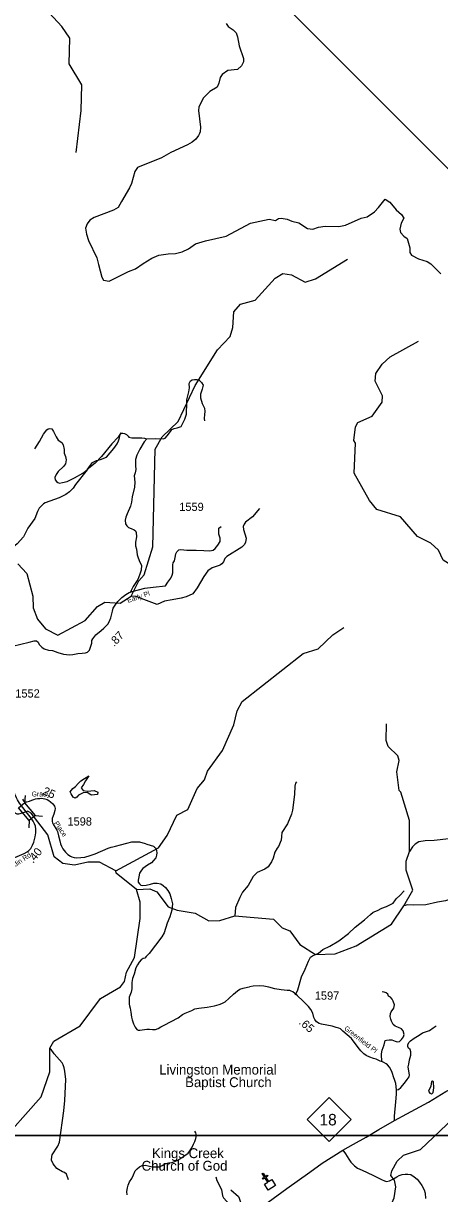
# Model space of a CAD drawing. Extents: x 1159738 to 1321356, y 736314 to 882035.
# Drawn here: x 1290358 to 1296684, y 828411 to 846191 of the extents above; entities that cross this region are included whole.
import ezdxf

# ---------------------------------------------------------------- set-up
doc = ezdxf.new("R2010")
doc.units = 0
for name, color, linetype in [('Exist Boundary Political CountyLine', 7, 'Continuous'), ('Exist Cultural Church CELL', 7, 'Continuous'), ('Exist Cultural Church Label', 7, 'Continuous'), ('Exist Hydrographic Creek Single Shore', 7, 'Continuous'), ('Exist Hydrographic Misc Water Feature', 7, 'Continuous'), ('Exist Road Non-System Type 51', 7, 'Continuous'), ('Exist Road Primary NC Attributed', 7, 'Continuous'), ('Exist Road Primary NC Shield CELL', 7, 'Continuous'), ('Exist Road Primary NC Shield Number Label', 7, 'Continuous'), ('Exist Road Secondary Mileage Hundredths English Label', 7, 'Continuous'), ('Exist Road Secondary Structure Standard Bridge CELL', 7, 'Continuous'), ('Exist Road Secondary Type 10 Attributed', 7, 'Continuous'), ('Exist Road Secondary Type 51 Attributed', 7, 'Continuous'), ('Exist Road Secondary Type 51 Label', 7, 'Continuous'), ('Exist Road Secondary Type 51 Number Label', 7, 'Continuous'), ('Map Preparation Inset Cut Line', 7, 'Continuous')]:
    doc.layers.add(name, color=color, linetype=linetype)

msp = doc.modelspace()

# ---------------------------------------------------------------- linework, layer by layer
at = {"layer": 'Exist Boundary Political CountyLine'}
msp.add_lwpolyline([(1293439, 846191), (1293470, 846146), (1293547, 846093), (1293590, 846045), (1293613, 845989), (1293635, 845850), (1293702, 845658), (1293705, 845648), (1293703, 845608), (1293671, 845548), (1293610, 845491), (1293466, 845473), (1293377, 845415), (1293349, 845371), (1293329, 845282), (1293301, 845224), (1293192, 845157), (1293089, 845054), (1293023, 844919), (1293017, 844865), (1293048, 844616), (1293045, 844545), (1293034, 844520), (1293021, 844487), (1292979, 844431), (1292921, 844385), (1292854, 844347), (1292599, 844229), (1292457, 844147), (1292093, 844001), (1292053, 843942), (1292003, 843757), (1291972, 843690), (1291850, 843484), (1291797, 843393), (1291729, 843355), (1291433, 843241), (1291369, 843201), (1291325, 843146), (1291300, 843081), (1291317, 842990), (1291350, 842890), (1291473, 842628), (1291499, 842529), (1291548, 842334), (1291574, 842290), (1291661, 842276), (1291956, 842423), (1292064, 842460), (1292176, 842542), (1292312, 842625), (1292417, 842667), (1292559, 842690), (1292669, 842693), (1292770, 842719), (1292869, 842763), (1292972, 842842), (1293124, 842887), (1293439, 842958), (1293811, 843156), (1294091, 843214), (1294192, 843196), (1294236, 843227), (1294274, 843231), (1294366, 843215), (1294440, 843184), (1294544, 843161), (1294678, 843072), (1294759, 843062), (1294844, 843097), (1294946, 843109), (1295154, 843104), (1295254, 843123), (1295493, 843230), (1295584, 843254), (1295694, 843329), (1295754, 843395), (1295858, 843520), (1295926, 843476), (1296024, 843360), (1296106, 843289), (1296139, 843232), (1296098, 843156), (1296079, 843064), (1296088, 843016), (1296139, 842959), (1296192, 842920), (1296232, 842781), (1296233, 842709), (1296255, 842668), (1296362, 842614), (1296496, 842574), (1296551, 842536), (1296702, 842386)], dxfattribs=at)
at = {"layer": 'Exist Cultural Church CELL'}
msp.add_lwpolyline([(1294023, 828555), (1294071, 828585), (1294030, 828649), (1294003, 828632), (1293994, 828646), (1294021, 828663), (1293989, 828714), (1294003, 828722), (1294035, 828672), (1294062, 828689), (1294071, 828675), (1294044, 828658), (1294085, 828594), (1294133, 828625), (1294190, 828535), (1294080, 828465)], close=True, dxfattribs=at)
at = {"layer": 'Exist Hydrographic Creek Single Shore'}
for points in [[(1290274, 837977), (1290412, 837833), (1290504, 837490), (1290508, 837312), (1290570, 837137), (1290692, 836993), (1290881, 836894), (1291295, 837119), (1291484, 837332), (1291594, 837395), (1291827, 837381), (1291997, 837486), (1292111, 837723), (1292196, 837813), (1292324, 838238), (1292360, 839721), (1292465, 839909), (1292712, 840144), (1292968, 840690), (1293306, 841231), (1293503, 841434), (1293540, 841568), (1293554, 841808), (1293657, 841924), (1293883, 841985), (1294183, 842320), (1294302, 842390), (1294435, 842371), (1294640, 842258), (1294800, 842311), (1295283, 842610)], [(1290399, 834214), (1290340, 834189), (1290286, 834178), (1290264, 834177), (1290108, 834264), (1290111, 834523), (1290072, 834659), (1290030, 834767)], [(1291761, 833315), (1291514, 833445), (1291339, 833448), (1291137, 833403), (1290955, 833426), (1290824, 833528), (1290727, 833863), (1290478, 834191), (1290441, 834214), (1290421, 834220), (1290399, 834214)], [(1292079, 833030), (1291768, 833279), (1291761, 833315)], [(1289567, 827847), (1289585, 827923), (1289663, 828250), (1289663, 828658), (1289731, 828776), (1289767, 828884), (1289887, 829023), (1289948, 829123), (1290626, 829881), (1290760, 830263), (1290761, 830620), (1290822, 830727), (1291219, 830959), (1291530, 831376), (1291834, 831551), (1291895, 831635), (1291923, 831775), (1292045, 831996), (1292135, 832589), (1292132, 832838), (1292079, 833030)], [(1295368, 827406), (1295608, 827684), (1295630, 827890), (1295929, 828192), (1295992, 828349), (1296021, 828516), (1295998, 828615), (1295941, 828685), (1295960, 828756)]]:
    msp.add_lwpolyline(points, dxfattribs=at)
at = {"layer": 'Exist Hydrographic Misc Water Feature'}
for points in [[(1291162, 844229), (1291236, 844868), (1291245, 845258), (1291053, 845574), (1291062, 845964), (1290941, 846144), (1290486, 846639), (1290185, 846888), (1290084, 846923), (1289917, 846910), (1289715, 846822), (1289245, 846710), (1288976, 846649), (1288738, 846667), (1288413, 846669), (1288342, 846746), (1288202, 847179), (1288045, 847413), (1287912, 847610), (1287569, 847814), (1287409, 847953), (1287307, 847997), (1286929, 848012)], [(1297857, 837775), (1297532, 837775), (1297194, 837917), (1296861, 837959), (1296738, 838037), (1296667, 838187), (1296553, 838291), (1296347, 838397), (1296087, 838694), (1295731, 838803), (1295618, 838940), (1295386, 839355), (1295406, 839811), (1295382, 839854), (1295404, 840063), (1295439, 840128), (1295658, 840222), (1295813, 840436), (1295816, 840534), (1295704, 840757), (1295715, 840871), (1295811, 841011), (1295930, 841126), (1296361, 841364)], [(1291838, 839972), (1291800, 839904), (1291702, 839803), (1291547, 839608), (1291448, 839507), (1291352, 839435), (1291328, 839407), (1291148, 839184), (1291115, 839129), (1291061, 839071), (1291004, 839033), (1290903, 838983), (1290689, 838906), (1290663, 838891), (1290597, 838825), (1290572, 838773), (1290533, 838667), (1290427, 838523), (1290360, 838389), (1290263, 838283), (1290177, 838211)], [(1293947, 838819), (1293840, 838693), (1293736, 838614), (1293711, 838582), (1293698, 838547), (1293701, 838503), (1293742, 838368), (1293734, 838304), (1293713, 838270), (1293680, 838235), (1293449, 838093), (1293420, 838063), (1293397, 838008), (1293376, 837980), (1293356, 837965), (1293331, 837953), (1293225, 837921), (1293160, 837873), (1293100, 837787), (1292998, 837615), (1292935, 837526), (1292831, 837478), (1292758, 837456), (1292621, 837433), (1292503, 837410), (1292393, 837363), (1292147, 837451), (1292073, 837481), (1291997, 837486)], [(1291761, 833315), (1292411, 833663), (1292541, 833854), (1292690, 834160), (1292859, 834245), (1293001, 834567), (1293112, 834699), (1293157, 834830), (1293382, 835141), (1293558, 835531), (1293605, 835747), (1293683, 835886), (1294610, 836619), (1294837, 836690), (1295059, 836902), (1295229, 837014)], [(1292079, 833030), (1292279, 833042), (1292387, 832997), (1292556, 832767), (1292697, 832715), (1292971, 832674), (1293176, 832555), (1293343, 832558), (1293570, 832629), (1294161, 832581), (1294291, 832450), (1294407, 832405), (1294560, 832195), (1294798, 832046), (1295099, 832056), (1295418, 832175), (1295954, 832506), (1296138, 832781), (1296279, 833020), (1296176, 833324), (1296176, 833463), (1296225, 833607), (1296224, 834079), (1296093, 834508), (1296068, 834535), (1296034, 834818), (1296071, 834991), (1296048, 835061), (1295901, 835205), (1295870, 835297), (1295877, 835547)], [(1291071, 834517), (1291110, 834565), (1291152, 834598), (1291188, 834643), (1291233, 834682), (1291289, 834718), (1291353, 834757), (1291303, 834685), (1291272, 834626), (1291238, 834576), (1291269, 834537), (1291333, 834526), (1291434, 834534), (1291487, 834512), (1291484, 834473), (1291392, 834464), (1291383, 834470), (1291328, 834503), (1291264, 834498), (1291197, 834467), (1291169, 834436), (1291144, 834420), (1291113, 834434), (1291085, 834487), (1291071, 834517)], [(1294509, 834668), (1294493, 834645), (1294484, 834601), (1294479, 834477), (1294447, 834238), (1294433, 834178), (1294374, 834027), (1294288, 833895), (1294279, 833839), (1294277, 833779), (1294235, 833684), (1294213, 833661), (1294179, 833601), (1294153, 833510), (1294127, 833451), (1294077, 833376), (1294027, 833341), (1293913, 833290), (1293852, 833227), (1293772, 833093), (1293688, 832993), (1293646, 832910), (1293584, 832760), (1293570, 832629)], [(1297760, 834060), (1297720, 834041), (1297452, 833949), (1297238, 833886), (1296993, 833830), (1296824, 833801), (1296599, 833776), (1296463, 833771), (1296366, 833756), (1296313, 833721), (1296272, 833678), (1296225, 833607)], [(1297746, 833462), (1297697, 833437), (1297632, 833383), (1297402, 833222), (1297329, 833188), (1297281, 833181), (1297260, 833169), (1297232, 833138), (1297208, 833067), (1297175, 833027), (1297139, 833010), (1297034, 832993), (1296916, 832916), (1296847, 832884), (1296775, 832861), (1296654, 832840), (1296477, 832799), (1296289, 832793), (1296197, 832799), (1296138, 832781)], [(1291042, 828620), (1291012, 828706), (1290981, 828734), (1290953, 828743), (1290866, 828791), (1290810, 828861), (1290787, 828921), (1290788, 828973), (1290797, 829000), (1290884, 829131), (1290908, 829194), (1290974, 829669), (1290988, 829825), (1291001, 830144), (1290988, 830269), (1290980, 830321), (1290961, 830369), (1290946, 830398), (1290825, 830537), (1290781, 830602), (1290761, 830620)], [(1295960, 828756), (1296039, 828906), (1296133, 828996), (1296393, 829079), (1296888, 829552), (1297220, 829828), (1297407, 829949), (1297680, 830183)], [(1296562, 829925), (1296568, 829925), (1296586, 829948), (1296596, 830016), (1296590, 830108), (1296578, 830120), (1296562, 830113), (1296553, 830045), (1296515, 829966), (1296534, 829937), (1296562, 829925)], [(1293283, 828664), (1293298, 828608), (1293371, 828474), (1293386, 828377), (1293398, 828349), (1293499, 828235), (1293561, 828131), (1293593, 828054), (1293603, 827990), (1293593, 827923), (1293569, 827887), (1293536, 827856), (1293404, 827785), (1293380, 827766), (1293330, 827700), (1293305, 827644), (1293268, 827590), (1293148, 827479), (1293133, 827458)]]:
    msp.add_lwpolyline(points, dxfattribs=at)
at = {"layer": 'Exist Road Non-System Type 51'}
for points in [[(1292235, 839879), (1292368, 839883), (1292483, 839879), (1292511, 839890), (1292542, 839923), (1292593, 839992), (1292616, 840022), (1292651, 840037), (1292693, 840046), (1292755, 840064), (1292814, 840177), (1292835, 840256), (1292837, 840298), (1292840, 840384), (1292844, 840469), (1292872, 840595), (1292881, 840655), (1292877, 840718), (1292897, 840759), (1292923, 840775), (1292958, 840782), (1292995, 840782), (1293030, 840769), (1293065, 840734), (1293088, 840694), (1293074, 840632), (1293051, 840558), (1293048, 840500), (1293074, 840418), (1293111, 840346), (1293116, 840295), (1293111, 840249), (1293106, 840187), (1293109, 840151)], [(1290534, 839725), (1290602, 839839), (1290664, 839951), (1290713, 840013), (1290736, 840029), (1290757, 840036), (1290789, 840029), (1290815, 839988), (1290855, 839911), (1290887, 839860), (1290940, 839821), (1290961, 839788), (1290977, 839719), (1290977, 839661), (1290998, 839612), (1291006, 839561), (1290996, 839498), (1290968, 839459), (1290887, 839384), (1290857, 839338), (1290836, 839291), (1290843, 839254), (1290862, 839231), (1290884, 839215), (1290906, 839206), (1290954, 839215), (1291022, 839231), (1291135, 839286), (1291260, 839358), (1291325, 839410), (1291379, 839481), (1291409, 839521), (1291469, 839547), (1291532, 839567), (1291620, 839600), (1291733, 839732), (1291784, 839804), (1291803, 839846), (1291821, 839893), (1291825, 839928), (1291833, 839950), (1291847, 839964), (1291870, 839967), (1291897, 839960), (1291923, 839946), (1291948, 839920), (1291962, 839902), (1292004, 839895), (1292083, 839895), (1292160, 839892), (1292200, 839888), (1292235, 839879)], [(1292235, 839879), (1292193, 839831), (1292126, 839722), (1292081, 839633), (1292061, 839566), (1292061, 839466), (1292067, 839413), (1292058, 839362), (1292044, 839318), (1292053, 839222), (1292046, 839145), (1292010, 838999), (1292003, 838914), (1291984, 838856), (1291933, 838739), (1291914, 838690), (1291907, 838643), (1291909, 838588), (1291928, 838557), (1291956, 838530), (1291996, 838516), (1292040, 838495), (1292061, 838481), (1292072, 838455), (1292077, 838389), (1292063, 838309), (1292061, 838253), (1292077, 838204), (1292089, 838114), (1292102, 838072), (1292130, 838005), (1292151, 837959), (1292147, 837883), (1292130, 837820), (1292095, 837744), (1292026, 837635), (1291995, 837574), (1291979, 837537)], [(1290891, 833847), (1290910, 833771), (1290922, 833727), (1290935, 833688), (1290959, 833650), (1290997, 833601), (1291035, 833562), (1291072, 833538), (1291092, 833526), (1291128, 833517), (1291167, 833513), (1291232, 833517), (1291293, 833525), (1291375, 833547), (1291448, 833572), (1291649, 833658), (1291694, 833676), (1291715, 833681), (1291760, 833692), (1291836, 833710), (1291932, 833737), (1292006, 833755), (1292125, 833755), (1292208, 833731), (1292236, 833720), (1292284, 833707), (1292335, 833688), (1292351, 833676), (1292364, 833665), (1292374, 833644), (1292383, 833619), (1292385, 833589), (1292379, 833554), (1292371, 833511), (1292338, 833471), (1292305, 833438), (1292244, 833400), (1292174, 833351), (1292153, 833324), (1292125, 833279), (1292112, 833222), (1292101, 833175), (1292104, 833145), (1292121, 833117), (1292145, 833095), (1292169, 833091), (1292225, 833098), (1292288, 833115), (1292343, 833130), (1292389, 833130), (1292449, 833118), (1292481, 833091), (1292518, 833060), (1292555, 833014), (1292582, 832966), (1292603, 832897), (1292623, 832816), (1292616, 832719), (1292584, 832614), (1292543, 832521), (1292496, 832371), (1292463, 832310), (1292271, 832059), (1292225, 832012), (1292203, 831989), (1292176, 831982), (1292149, 831964), (1292120, 831926), (1292090, 831888), (1292067, 831839), (1292040, 831743), (1292015, 831680), (1292004, 831619), (1292007, 831524), (1291997, 831474), (1291976, 831423), (1291968, 831396), (1291967, 831342), (1291968, 831289), (1291972, 831266), (1291981, 831227), (1291989, 831168), (1292000, 831092), (1292009, 831051), (1292029, 830990), (1292057, 830941), (1292084, 830904), (1292100, 830895), (1292130, 830892), (1292199, 830902), (1292232, 830909), (1292275, 830910), (1292321, 830905), (1292366, 830906), (1292407, 830920), (1292447, 830946), (1292498, 830972), (1292711, 831080), (1292778, 831134), (1292817, 831155)], [(1294495, 831432), (1294529, 831507), (1294585, 831704), (1294641, 831820), (1294692, 831943), (1294724, 832005), (1294750, 832022), (1294842, 832065), (1294908, 832119), (1295015, 832169), (1295152, 832254), (1295300, 832361), (1295403, 832461), (1295542, 832573), (1295635, 832652), (1295674, 832685), (1295742, 832714), (1295806, 832749), (1295876, 832773), (1295928, 832796), (1295976, 832826), (1296015, 832872), (1296030, 832894), (1296077, 832941), (1296146, 833012)], [(1292817, 831155), (1292918, 831194), (1292962, 831217), (1293023, 831231), (1293150, 831245), (1293264, 831266), (1293332, 831282), (1293376, 831301), (1293426, 831327), (1293482, 831375), (1293552, 831443), (1293614, 831493), (1293650, 831517), (1293696, 831530), (1293765, 831549), (1293797, 831555)], [(1295808, 830412), (1295808, 830452), (1295800, 830489), (1295803, 830537), (1295812, 830589), (1295840, 830670), (1295859, 830735), (1295875, 830744), (1295917, 830748), (1295958, 830746), (1296009, 830725), (1296038, 830716), (1296074, 830721), (1296105, 830751), (1296137, 830792), (1296147, 830827), (1296130, 830883), (1296105, 830916), (1296061, 830936), (1296010, 830953), (1295980, 830981), (1295952, 831029), (1295942, 831062), (1295933, 831101), (1295938, 831150), (1295949, 831175), (1295989, 831227), (1296000, 831280), (1295980, 831334), (1295963, 831367), (1295936, 831394), (1295908, 831413), (1295896, 831441), (1295870, 831462), (1295840, 831471), (1295812, 831478)], [(1296031, 829986), (1296059, 829993), (1296094, 830021), (1296152, 830091), (1296191, 830146), (1296219, 830184), (1296226, 830218), (1296217, 830272), (1296208, 830335), (1296215, 830379), (1296228, 830443), (1296245, 830515), (1296249, 830567), (1296238, 830598), (1296212, 830620), (1296203, 830644), (1296200, 830671), (1296214, 830707), (1296240, 830734), (1296296, 830771), (1296375, 830816), (1296426, 830853), (1296528, 830887), (1296588, 830929), (1296632, 830959)], [(1291936, 828391), (1291931, 828444), (1291940, 828501), (1291948, 828539), (1291972, 828591), (1292007, 828642), (1292033, 828696), (1292059, 828756), (1292086, 828788), (1292124, 828819), (1292163, 828836), (1292211, 828843), (1292256, 828835), (1292296, 828824), (1292333, 828819), (1292384, 828819), (1292428, 828819), (1292467, 828836), (1292519, 828867), (1292562, 828881), (1292616, 828886), (1292659, 828897), (1292705, 828919), (1292812, 828991), (1292864, 829027), (1292890, 829063), (1292916, 829106), (1292942, 829164), (1292963, 829202), (1292979, 829250), (1292991, 829296), (1292981, 829332), (1292965, 829361)], [(1295211, 829073), (1295252, 829017), (1295302, 828936), (1295333, 828891), (1295390, 828831), (1295437, 828800), (1295506, 828768), (1295670, 828692), (1295799, 828625), (1295845, 828604), (1295878, 828597), (1295921, 828603), (1295973, 828629), (1296032, 828664), (1296071, 828685), (1296116, 828700), (1296161, 828707), (1296203, 828704), (1296246, 828700), (1296299, 828666), (1296342, 828632), (1296377, 828583), (1296412, 828534), (1296447, 828469), (1296462, 828420), (1296467, 828339)], [(1293512, 828467), (1293626, 828369), (1293638, 828342), (1293656, 828280), (1293667, 828213), (1293683, 828198), (1293723, 828193), (1293749, 828190), (1293770, 828177), (1293805, 828123), (1293817, 828101)]]:
    msp.add_lwpolyline(points, dxfattribs=at)
at = {"layer": 'Exist Road Primary NC Attributed'}
for points in [[(1296000, 829520), (1296185, 829622), (1296516, 829802), (1296779, 829964), (1296865, 830010), (1297200, 830204), (1297296, 830251), (1297467, 830351), (1297606, 830435), (1297769, 830533), (1297875, 830605), (1298004, 830694), (1298254, 830857), (1298595, 831077), (1298923, 831273)], [(1294080, 828283), (1294360, 828488), (1294710, 828738), (1294901, 828874), (1295211, 829073), (1295375, 829164), (1295567, 829268), (1295762, 829383), (1296000, 829520)]]:
    msp.add_lwpolyline(points, dxfattribs=at)
at = {"layer": 'Exist Road Primary NC Shield CELL'}
msp.add_lwpolyline([(1294672, 829537), (1295005, 829870), (1295338, 829537), (1295005, 829204)], close=True, dxfattribs=at)
at = {"layer": 'Exist Road Secondary Structure Standard Bridge CELL'}
for p, q in [((1290384, 834459), (1290375, 834346)), ((1290448, 834083), (1290439, 833970)), ((1290535, 834156), (1290647, 834147))]:
    msp.add_line(p, q, dxfattribs=at)
msp.add_lwpolyline([(1290375, 834346), (1290535, 834157), (1290447, 834082), (1290286, 834271)], close=True, dxfattribs=at)
at = {"layer": 'Exist Road Secondary Type 10 Attributed'}
msp.add_lwpolyline([(1290066, 836698), (1290448, 836790), (1290522, 836809), (1290559, 836809), (1290584, 836790), (1290600, 836753), (1290636, 836712), (1290673, 836689), (1290742, 836669), (1290800, 836662), (1290880, 836634), (1290969, 836607), (1291061, 836595), (1291109, 836604), (1291187, 836618), (1291249, 836621), (1291300, 836627), (1291333, 836638), (1291364, 836669), (1291378, 836715), (1291398, 836776), (1291398, 836813), (1291415, 836841), (1291458, 836899), (1291538, 836967), (1291582, 837004), (1291641, 837061), (1291664, 837096), (1291688, 837158), (1291711, 837258), (1291722, 837307), (1291751, 837354), (1291793, 837406), (1291852, 837466), (1291916, 837512), (1291965, 837543), (1292010, 837558), (1292109, 837587), (1292203, 837610), (1292332, 837626), (1292517, 837646), (1292552, 837701), (1292598, 837763), (1292621, 837809), (1292630, 837845), (1292630, 837966), (1292635, 837996), (1292657, 838026), (1292665, 838074), (1292674, 838132), (1292692, 838162), (1292720, 838191), (1292749, 838198), (1292843, 838186), (1292985, 838186), (1293098, 838180), (1293190, 838175), (1293242, 838189), (1293273, 838214), (1293312, 838262), (1293351, 838320), (1293349, 838369), (1293330, 838429), (1293326, 838475), (1293330, 838523), (1293365, 838548)], dxfattribs=at)
at = {"layer": 'Exist Road Secondary Type 51 Attributed'}
for points in [[(1290399, 834214), (1290298, 834344), (1290269, 834394), (1290254, 834424), (1290230, 834482), (1290202, 834558)], [(1290343, 834404), (1290362, 834381), (1290377, 834369), (1290391, 834363), (1290411, 834361), (1290431, 834366), (1290453, 834373), (1290486, 834387), (1290515, 834398), (1290540, 834408), (1290573, 834412), (1290607, 834415), (1290638, 834417), (1290659, 834416), (1290686, 834409), (1290717, 834398), (1290745, 834383), (1290768, 834364), (1290803, 834334), (1290822, 834312), (1290830, 834298), (1290835, 834283), (1290839, 834261), (1290836, 834234), (1290819, 834177), (1290809, 834149), (1290795, 834109), (1290794, 834080), (1290794, 834066), (1290799, 834043), (1290810, 834023), (1290865, 833935), (1290874, 833914), (1290891, 833847)], [(1289539, 833068), (1289626, 833116), (1289797, 833227), (1289907, 833326), (1289974, 833380), (1290039, 833426), (1290111, 833466), (1290265, 833535), (1290369, 833576), (1290414, 833603), (1290441, 833625), (1290471, 833656), (1290498, 833706), (1290516, 833752), (1290528, 833790), (1290538, 833833), (1290549, 833892), (1290549, 833948), (1290540, 833993), (1290528, 834028), (1290509, 834068), (1290459, 834137), (1290399, 834214)], [(1296000, 829520), (1295998, 829588), (1296018, 829804), (1296027, 829921), (1296031, 829989), (1296019, 830083), (1296003, 830132), (1295982, 830184), (1295967, 830236), (1295962, 830253), (1295949, 830287), (1295923, 830330), (1295894, 830368), (1295874, 830383), (1295834, 830404), (1295815, 830414), (1295781, 830424), (1295718, 830452), (1295680, 830463), (1295624, 830483), (1295568, 830509), (1295532, 830537), (1295485, 830582), (1295447, 830630), (1295345, 830768), (1295215, 830881), (1295177, 830914), (1295154, 830926), (1295113, 830937), (1295051, 830953), (1294968, 830969), (1294891, 830985), (1294855, 830997), (1294815, 831021), (1294789, 831057), (1294773, 831089), (1294755, 831153), (1294726, 831210), (1294689, 831252), (1294603, 831339), (1294525, 831417), (1294486, 831452), (1294451, 831478), (1294427, 831487), (1294407, 831496), (1294366, 831497), (1294275, 831508), (1294181, 831521), (1294089, 831548), (1294013, 831562), (1293939, 831570), (1293849, 831563), (1293797, 831555)]]:
    msp.add_lwpolyline(points, dxfattribs=at)
at = {"layer": 'Map Preparation Inset Cut Line'}
for points in [[(1297495, 829295), (1261974, 829295), (1261974, 834521), (1260746, 834521), (1260746, 855330), (1285468, 855330), (1297495, 843303)], [(1261974, 811005), (1261974, 820370), (1275065, 820370), (1275065, 829295), (1309749, 829295), (1309749, 816385), (1289258, 816385), (1289258, 811005)]]:
    msp.add_lwpolyline(points, close=True, dxfattribs=at)

# ---------------------------------------------------------------- texts
at = {"layer": 'Exist Cultural Church Label'}
for s, p in [('Livingston Memorial', (1292422, 830220)), ('Baptist Church', (1292816, 830029)), ('Kings Creek', (1292312, 828950)), ('Church of God', (1292155, 828759))]:
    msp.add_text(s, height=150, dxfattribs=at).set_placement(p)
at = {"layer": 'Exist Road Primary NC Shield Number Label'}
msp.add_text('18', height=175, dxfattribs=at).set_placement((1294859, 829447))
at = {"layer": 'Exist Road Secondary Mileage Hundredths English Label'}
for s, rotation, p in [('.87', 45.6998, (1291736, 836714)), ('.25', 336.146, (1290598, 834502)), ('.40', 50.5136, (1290506, 833422)), ('.65', 319.1894, (1294536, 830998))]:
    msp.add_text(s, height=125, rotation=rotation, dxfattribs=at).set_placement(p)
at = {"layer": 'Exist Road Secondary Type 51 Label'}
for s, rotation, p in [('Early Pl', 19.0008, (1291949, 837385)), ('Place', 303.9108, (1290819, 834039)), ('Grandin Rd', 33.4421, (1290042, 833245)), ('Greenfield Pl', 322.1536, (1295227, 830908))]:
    msp.add_text(s, height=75, rotation=rotation, dxfattribs=at).set_placement(p)
msp.add_text('Grady', height=75, dxfattribs=at).set_placement((1290484, 834445))
at = {"layer": 'Exist Road Secondary Type 51 Number Label'}
for s, p in [('1559', (1292727, 838783)), ('1552', (1290235, 835948)), ('1598', (1291028, 834003)), ('1597', (1294787, 831357))]:
    msp.add_text(s, height=125, dxfattribs=at).set_placement(p)

doc.saveas('drawing.dxf')
